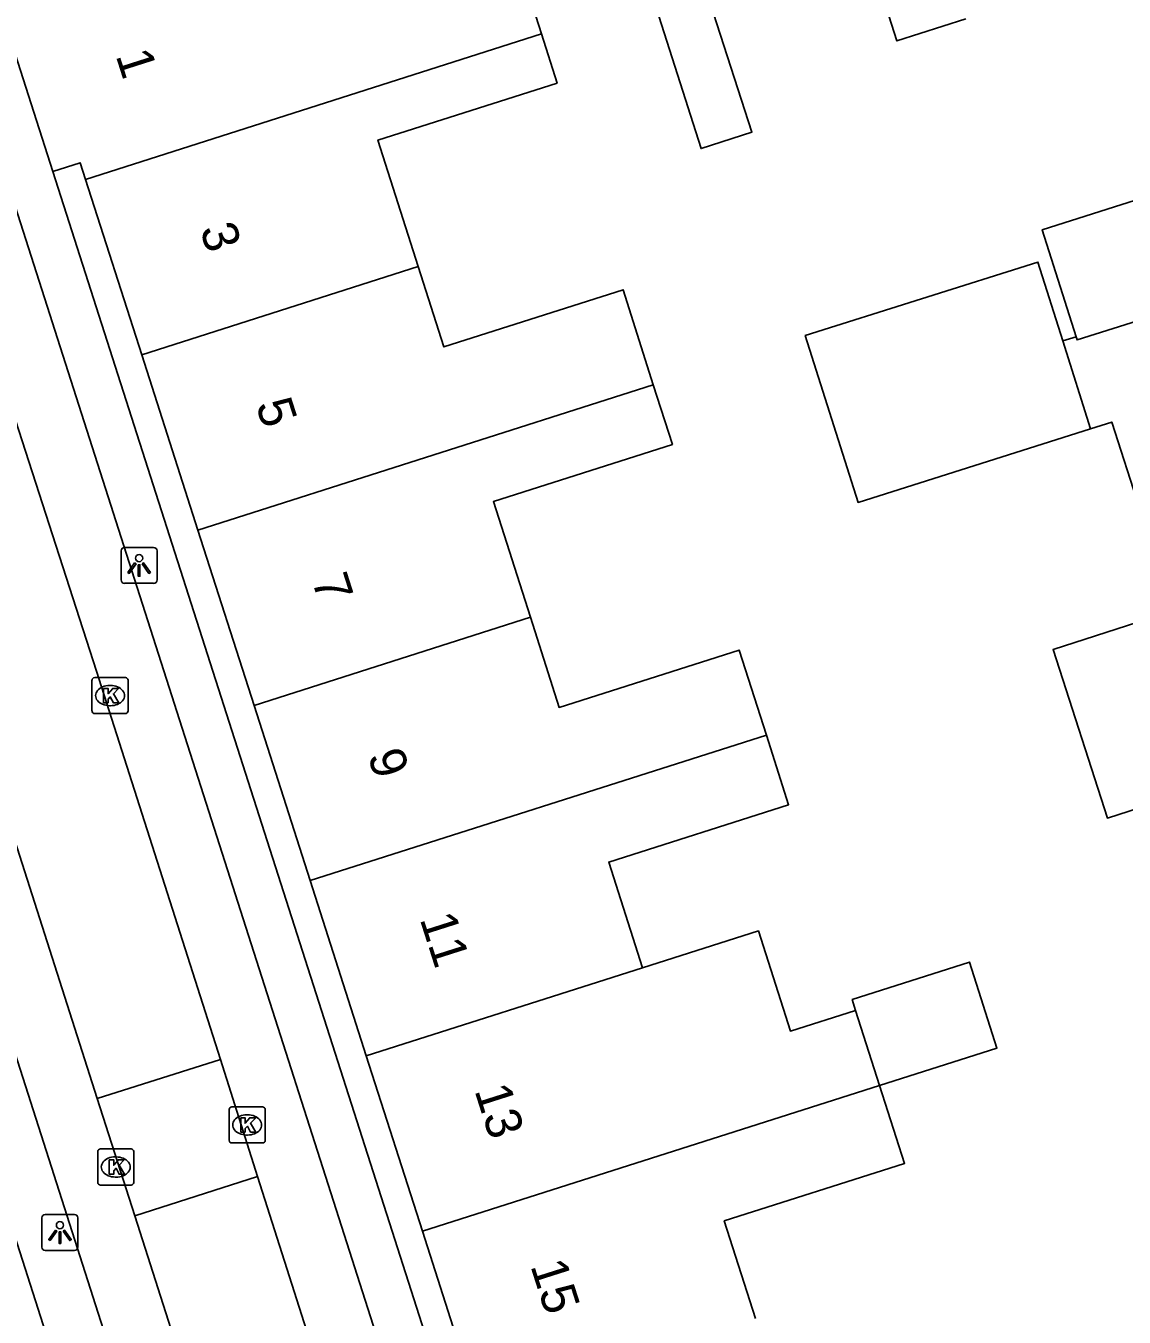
# Model space of a CAD drawing. Extents: x 159718 to 160783, y 383290 to 384030.
# Drawn here: x 160081.4 to 160111.85, y 383620.69 to 383656.49 of the extents above; entities that cross this region are included whole.
import ezdxf

# ---------------------------------------------------------------- set-up
doc = ezdxf.new("R2010")
doc.units = 0
for name, color, linetype in [('IMGEO_Kolk', 7, 'Continuous'), ('IMGEO_Lichtpunt', 7, 'Continuous'), ('IMGEO_Pand', 7, 'Continuous'), ('IMGEO_Pand_nummerreeks', 7, 'Continuous'), ('IMGEO_Rijbaan_lokaal_open', 7, 'Continuous'), ('IMGEO_Voetpad_open', 7, 'Continuous')]:
    doc.layers.add(name, color=color, linetype=linetype)

msp = doc.modelspace()

# ---------------------------------------------------------------- linework, layer by layer
at = {"layer": 'IMGEO_Kolk'}
for p, q in [((160083.233, 383637.494), (160083.233, 383638.346)), ((160083.308, 383638.42), (160084.16, 383638.42)), ((160084.234, 383638.346), (160084.234, 383637.494)), ((160083.721, 383638.2), (160083.746, 383638.2)), ((160083.744, 383637.64), (160083.719, 383637.64)), ((160084.16, 383637.42), (160083.308, 383637.42)), ((160087.11, 383626.517), (160087.962, 383626.517)), ((160087.035, 383625.591), (160087.035, 383626.443)), ((160087.523, 383626.297), (160087.548, 383626.297)), ((160088.036, 383626.443), (160088.036, 383625.591)), ((160087.962, 383625.517), (160087.11, 383625.517)), ((160087.546, 383625.737), (160087.521, 383625.737)), ((160083.391, 383624.425), (160083.391, 383625.277)), ((160083.466, 383625.351), (160084.318, 383625.351)), ((160083.879, 383625.131), (160083.904, 383625.131)), ((160084.392, 383625.277), (160084.392, 383624.425)), ((160084.318, 383624.351), (160083.466, 383624.351)), ((160083.902, 383624.571), (160083.877, 383624.571))]:
    msp.add_line(p, q, dxfattribs=at)
for points in [[(160083.233, 383637.494), (160083.233, 383638.346)], [(160083.308, 383638.42), (160084.16, 383638.42)], [(160084.234, 383638.346), (160084.234, 383637.494)], [(160083.554, 383638.12), (160083.677, 383638.12), (160083.677, 383637.969), (160083.807, 383638.12), (160083.971, 383638.12), (160083.825, 383637.969), (160083.978, 383637.72), (160083.826, 383637.72), (160083.741, 383637.884), (160083.677, 383637.817), (160083.677, 383637.72), (160083.554, 383637.72), (160083.554, 383638.12)], [(160084.16, 383637.42), (160083.308, 383637.42)], [(160087.11, 383626.517), (160087.962, 383626.517)], [(160087.035, 383625.591), (160087.035, 383626.443)], [(160087.356, 383626.217), (160087.479, 383626.217), (160087.479, 383626.066), (160087.609, 383626.217), (160087.773, 383626.217), (160087.627, 383626.066), (160087.78, 383625.817), (160087.628, 383625.817), (160087.543, 383625.981), (160087.479, 383625.914), (160087.479, 383625.817), (160087.356, 383625.817), (160087.356, 383626.217)], [(160088.036, 383626.443), (160088.036, 383625.591)], [(160087.962, 383625.517), (160087.11, 383625.517)], [(160083.391, 383624.425), (160083.391, 383625.277)], [(160083.466, 383625.351), (160084.318, 383625.351)], [(160084.392, 383625.277), (160084.392, 383624.425)], [(160083.712, 383625.051), (160083.835, 383625.051), (160083.835, 383624.9), (160083.965, 383625.051), (160084.129, 383625.051), (160083.983, 383624.9), (160084.136, 383624.651), (160083.984, 383624.651), (160083.899, 383624.815), (160083.835, 383624.748), (160083.835, 383624.651), (160083.712, 383624.651), (160083.712, 383625.051)], [(160084.318, 383624.351), (160083.466, 383624.351)]]:
    msp.add_lwpolyline(points, dxfattribs=at)
for centre, start, end in [((160083.31, 383638.344), 91.552, 178.448), ((160083.31, 383638.344), 91.552, 178.448), ((160084.158, 383638.344), 1.552, 88.448), ((160084.158, 383638.344), 1.552, 88.448), ((160083.31, 383637.496), 181.552, 268.448), ((160083.31, 383637.496), 181.552, 268.448), ((160084.158, 383637.496), 271.552, 358.448), ((160084.158, 383637.496), 271.552, 358.448), ((160087.112, 383626.441), 91.552, 178.448), ((160087.112, 383626.441), 91.552, 178.448), ((160087.96, 383626.441), 1.552, 88.448), ((160087.96, 383626.441), 1.552, 88.448), ((160087.112, 383625.593), 181.552, 268.448), ((160087.112, 383625.593), 181.552, 268.448), ((160087.96, 383625.593), 271.552, 358.448), ((160087.96, 383625.593), 271.552, 358.448), ((160083.468, 383625.275), 91.552, 178.448), ((160083.468, 383625.275), 91.552, 178.448), ((160084.316, 383625.275), 1.552, 88.448), ((160084.316, 383625.275), 1.552, 88.448), ((160083.468, 383624.427), 181.552, 268.448), ((160083.468, 383624.427), 181.552, 268.448), ((160084.316, 383624.427), 271.552, 358.448), ((160084.316, 383624.427), 271.552, 358.448)]:
    msp.add_arc(centre, 0.0765, start, end, dxfattribs=at)
for centre, major_axis, ratio, start_param, end_param in [((160083.72, 383637.92), (-0.387, 0.002), 0.722429, 4.712389, 7.853982), ((160083.745, 383637.92), (-0.39, 0.002), 0.717154, 1.570796, 4.712389), ((160087.522, 383626.017), (-0.387, 0.002), 0.722429, 4.712389, 7.853982), ((160087.547, 383626.017), (-0.39, 0.002), 0.717154, 1.570796, 4.712389), ((160083.878, 383624.851), (-0.387, 0.002), 0.722429, 4.712389, 7.853982), ((160083.903, 383624.851), (-0.39, 0.002), 0.717154, 1.570796, 4.712389)]:
    msp.add_ellipse(centre, major_axis=major_axis, ratio=ratio, start_param=start_param, end_param=end_param, dxfattribs=at)
at = {"layer": 'IMGEO_Lichtpunt'}
for p, q in [((160084.041, 383641.933), (160084.041, 383641.126)), ((160084.041, 383641.933), (160084.041, 383641.126)), ((160084.943, 383642.028), (160084.135, 383642.028)), ((160084.943, 383642.028), (160084.135, 383642.028)), ((160085.037, 383641.126), (160085.037, 383641.933)), ((160085.037, 383641.126), (160085.037, 383641.933)), ((160084.135, 383641.032), (160084.943, 383641.032)), ((160084.135, 383641.032), (160084.943, 383641.032)), ((160081.845, 383623.44), (160081.845, 383622.633)), ((160081.845, 383623.44), (160081.845, 383622.633)), ((160082.747, 383623.535), (160081.939, 383623.535)), ((160082.747, 383623.535), (160081.939, 383623.535)), ((160082.841, 383622.633), (160082.841, 383623.44)), ((160082.841, 383622.633), (160082.841, 383623.44)), ((160081.939, 383622.539), (160082.747, 383622.539)), ((160081.939, 383622.539), (160082.747, 383622.539))]:
    msp.add_line(p, q, dxfattribs=at)
for points in [[(160084.415, 383641.597), (160084.454, 383641.569), (160084.266, 383641.307), (160084.228, 383641.334), (160084.415, 383641.597)], [(160084.517, 383641.549), (160084.564, 383641.549), (160084.564, 383641.227), (160084.517, 383641.227), (160084.517, 383641.549)], [(160084.627, 383641.569), (160084.665, 383641.596), (160084.852, 383641.334), (160084.813, 383641.306), (160084.627, 383641.569)], [(160082.219, 383623.104), (160082.258, 383623.076), (160082.07, 383622.814), (160082.032, 383622.841), (160082.219, 383623.104)], [(160082.321, 383623.056), (160082.368, 383623.056), (160082.368, 383622.734), (160082.321, 383622.734), (160082.321, 383623.056)], [(160082.431, 383623.076), (160082.469, 383623.103), (160082.656, 383622.841), (160082.617, 383622.813), (160082.431, 383623.076)]]:
    msp.add_lwpolyline(points, dxfattribs=at)
for centre in [(160084.54, 383641.731), (160082.344, 383623.238)]:
    msp.add_circle(centre, 0.0994, dxfattribs=at)
for centre, start, end in [((160084.135, 383641.933), 90, 180), ((160084.135, 383641.933), 90, 180), ((160084.943, 383641.933), 0, 90), ((160084.943, 383641.933), 0, 90), ((160084.135, 383641.126), 180, 270), ((160084.135, 383641.126), 180, 270), ((160084.943, 383641.126), 270, 0), ((160084.943, 383641.126), 270, 360), ((160081.939, 383623.44), 90, 180), ((160081.939, 383623.44), 90, 180), ((160082.747, 383623.44), 0, 90), ((160082.747, 383623.44), 0, 90), ((160081.939, 383622.633), 180, 270), ((160081.939, 383622.633), 180, 270), ((160082.747, 383622.633), 270, 0), ((160082.747, 383622.633), 270, 360)]:
    msp.add_arc(centre, 0.0946, start, end, dxfattribs=at)
at = {"layer": 'IMGEO_Pand'}
for points in [[(160095.693, 383656.261), (160094.873, 383658.832), (160089.795, 383657.211), (160088.233, 383661.733)], [(160099.588, 383659.551), (160103.986, 383660.958), (160105.547, 383656.068), (160107.464, 383656.68)], [(160080.722, 383656.898), (160082.144, 383652.447)], [(160083.054, 383652.23), (160095.693, 383656.261)], [(160092.278, 383649.815), (160091.161, 383653.318), (160096.127, 383654.901), (160095.693, 383656.261)], [(160082.144, 383652.447), (160082.907, 383652.691), (160083.054, 383652.23)], [(160083.054, 383652.23), (160084.611, 383647.37)], [(160110.518, 383647.867), (160109.579, 383650.836), (160112.572, 383651.783), (160113.511, 383648.814)], [(160084.611, 383647.37), (160092.278, 383649.815)], [(160098.797, 383646.538), (160097.956, 383649.173), (160092.988, 383647.588), (160092.278, 383649.815)], [(160110.921, 383645.315), (160104.473, 383643.275), (160103.011, 383647.898), (160109.459, 383649.937), (160110.15, 383647.751)], [(160113.511, 383648.814), (160113.539, 383648.726), (160110.546, 383647.779), (160110.518, 383647.867)], [(160110.15, 383647.751), (160110.921, 383645.315)], [(160084.611, 383647.37), (160086.168, 383642.51)], [(160086.168, 383642.51), (160098.797, 383646.538)], [(160095.388, 383640.093), (160094.365, 383643.3), (160099.325, 383644.881), (160098.797, 383646.538)], [(160086.168, 383642.51), (160087.725, 383637.649)], [(160115.198, 383635.752), (160111.389, 383634.522), (160109.879, 383639.2), (160113.688, 383640.429)], [(160095.388, 383640.093), (160087.725, 383637.649)], [(160101.932, 383636.824), (160101.179, 383639.183), (160096.186, 383637.591), (160095.388, 383640.093)], [(160087.725, 383637.649), (160089.282, 383632.789)], [(160089.282, 383632.789), (160101.932, 383636.824)], [(160098.498, 383630.372), (160097.563, 383633.303), (160102.548, 383634.893), (160101.932, 383636.824)], [(160089.282, 383632.789), (160090.839, 383627.929)], [(160104.406, 383629.194), (160102.597, 383628.617), (160101.71, 383631.397), (160098.498, 383630.372)], [(160104.406, 383629.194), (160104.311, 383629.493), (160107.565, 383630.531), (160108.325, 383628.149), (160105.071, 383627.111)], [(160098.498, 383630.372), (160090.839, 383627.929)], [(160105.071, 383627.111), (160104.406, 383629.194)], [(160090.839, 383627.929), (160092.396, 383623.068)], [(160105.071, 383627.111), (160092.396, 383623.068)], [(160101.626, 383620.655), (160100.765, 383623.356), (160105.761, 383624.949), (160105.071, 383627.111)], [(160092.396, 383623.068), (160093.953, 383618.208)]]:
    msp.add_lwpolyline(points, dxfattribs=at)
at = {"layer": 'IMGEO_Rijbaan_lokaal_open'}
for points in [[(160086.792, 383627.832), (160083.361, 383638.594), (160077.634, 383656.295)], [(160074.286, 383655.212), (160083.38, 383626.751)], [(160083.38, 383626.751), (160086.792, 383627.832)], [(160086.792, 383627.832), (160087.826, 383624.591)], [(160084.42, 383623.496), (160083.38, 383626.751)], [(160087.826, 383624.591), (160084.42, 383623.496)], [(160096.587, 383597.112), (160087.826, 383624.591)], [(160084.42, 383623.496), (160093.206, 383595.999)]]:
    msp.add_lwpolyline(points, dxfattribs=at)
at = {"layer": 'IMGEO_Voetpad_open'}
for points in [[(160098.588, 383657.893), (160100.119, 383653.083), (160101.531, 383653.539), (160099.588, 383659.551)], [(160079.624, 383656.083), (160098.092, 383598.396)], [(160091.264, 383596.231), (160072.804, 383653.926)], [(160082.144, 383652.447), (160098.028, 383602.867)], [(160072.621, 383649.414), (160088.478, 383599.828)], [(160110.518, 383647.867), (160110.15, 383647.751)], [(160110.921, 383645.315), (160111.509, 383645.501), (160112.28, 383643.114), (160112.77, 383643.272), (160113.688, 383640.429)]]:
    msp.add_lwpolyline(points, dxfattribs=at)

# ---------------------------------------------------------------- texts
at = {"layer": 'IMGEO_Pand_nummerreeks'}
for s, rotation, p in [('1', 287.6927, (160083.885, 383655.668)), ('3', 287.687, (160086.218, 383650.85)), ('5', 287.687, (160087.769, 383645.988)), ('7', 287.687, (160089.32, 383641.125)), ('9', 287.687, (160090.871, 383636.263)), ('11', 287.687, (160092.315, 383631.731)), ('13', 287.687, (160093.832, 383626.978)), ('15', 287.687, (160095.383, 383622.115))]:
    msp.add_text(s, height=1, rotation=rotation, dxfattribs=at).set_placement(p)

doc.saveas('drawing.dxf')
